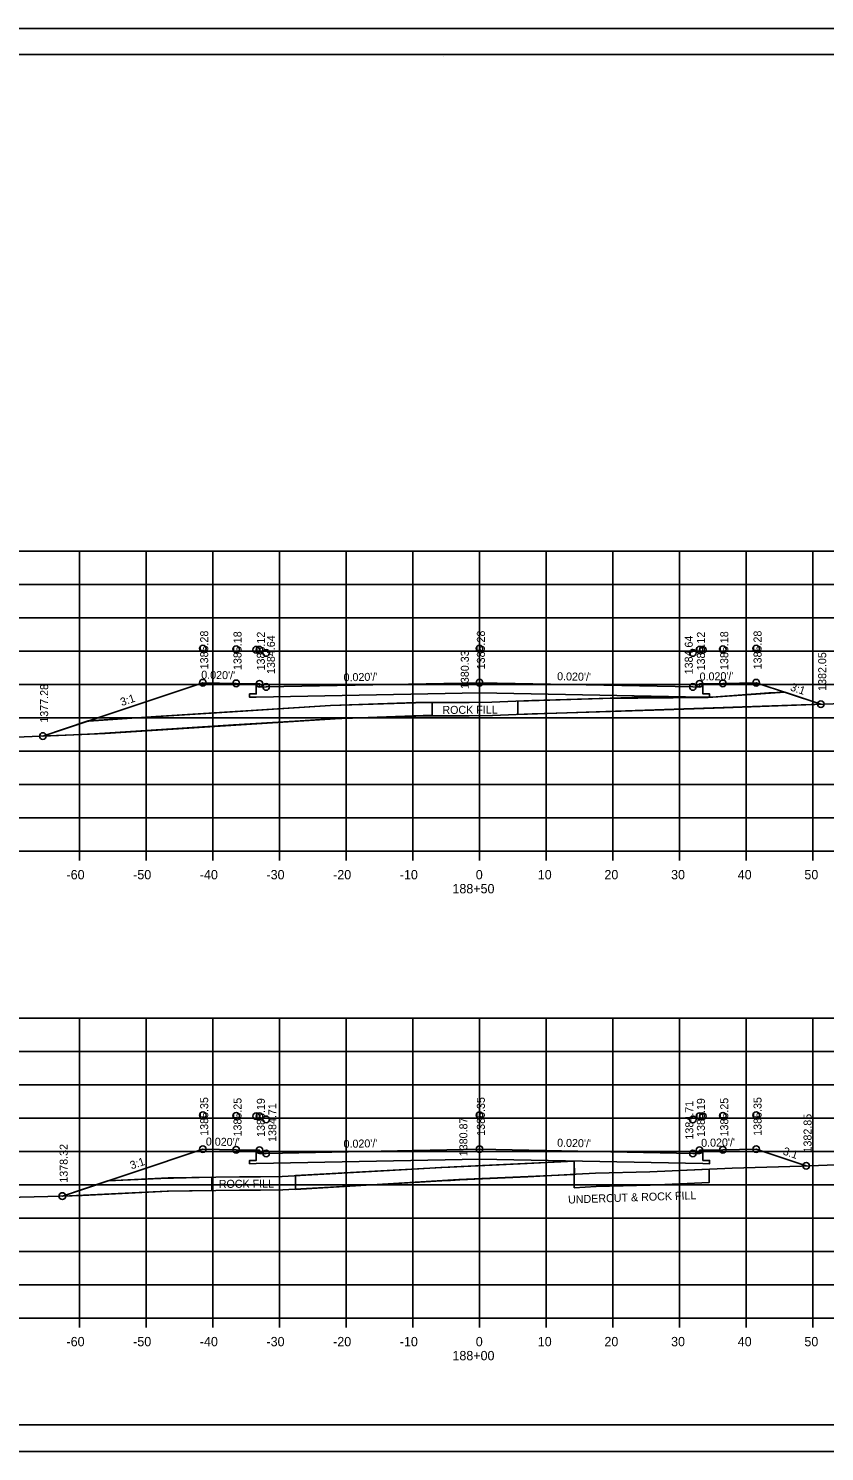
# Model space of a CAD drawing. Extents: x 1374311 to 1383814, y 384102 to 406278.
# Drawn here: x 1382572.4 to 1382691.8, y 399451.6 to 399665 of the extents above; entities that cross this region are included whole.
import ezdxf

# ---------------------------------------------------------------- set-up
doc = ezdxf.new("R2010")
doc.units = 0
for name, color, linetype in [('R_Axis', 7, 'Continuous'), ('R_Axis Annot', 7, 'Continuous'), ('R_Border', 7, 'Continuous'), ('R_Exist Surface', 7, 'Continuous'), ('R_Fin Surface', 7, 'Continuous'), ('R_Grid', 7, 'Continuous'), ('R_No Plot', 7, 'Continuous'), ('R_Xsect Elev', 7, 'Continuous'), ('R_Xsect Slope', 7, 'Continuous')]:
    doc.layers.add(name, color=color, linetype=linetype)

msp = doc.modelspace()

# ---------------------------------------------------------------- linework, layer by layer
at = {"layer": 'R_Axis'}
for p, q in [((1382500.07, 399541.6), (1382780.07, 399541.6)), ((1382580.07, 399540.2), (1382580.07, 399541.6)), ((1382590.07, 399540.2), (1382590.07, 399541.6)), ((1382600.07, 399540.2), (1382600.07, 399541.6)), ((1382610.07, 399540.2), (1382610.07, 399541.6)), ((1382620.07, 399540.2), (1382620.07, 399541.6)), ((1382630.07, 399540.2), (1382630.07, 399541.6)), ((1382640.07, 399540.2), (1382640.07, 399541.6)), ((1382650.07, 399540.2), (1382650.07, 399541.6)), ((1382660.07, 399540.2), (1382660.07, 399541.6)), ((1382670.07, 399540.2), (1382670.07, 399541.6)), ((1382680.07, 399540.2), (1382680.07, 399541.6)), ((1382690.07, 399540.2), (1382690.07, 399541.6)), ((1382500.07, 399471.6), (1382780.07, 399471.6)), ((1382580.07, 399470.2), (1382580.07, 399471.6)), ((1382590.07, 399470.2), (1382590.07, 399471.6)), ((1382600.07, 399470.2), (1382600.07, 399471.6)), ((1382610.07, 399470.2), (1382610.07, 399471.6)), ((1382620.07, 399470.2), (1382620.07, 399471.6)), ((1382630.07, 399470.2), (1382630.07, 399471.6)), ((1382640.07, 399470.2), (1382640.07, 399471.6)), ((1382650.07, 399470.2), (1382650.07, 399471.6)), ((1382660.07, 399470.2), (1382660.07, 399471.6)), ((1382670.07, 399470.2), (1382670.07, 399471.6)), ((1382680.07, 399470.2), (1382680.07, 399471.6)), ((1382690.07, 399470.2), (1382690.07, 399471.6))]:
    msp.add_line(p, q, dxfattribs=at)
at = {"layer": 'R_Border'}
for p, q in [((1382482.07, 399661.06), (1382798.25, 399661.06)), ((1382634.59, 399660.8), (1382634.59, 399660.8)), ((1382634.59, 399660.8), (1382634.59, 399660.8)), ((1382798.25, 399455.6), (1382482.07, 399455.6))]:
    msp.add_line(p, q, dxfattribs=at)
at = {"layer": 'R_Exist Surface'}
for points in [[(1382500.07, 399556.39), (1382500.27, 399556.4), (1382505.92, 399556.55), (1382511.24, 399556.7), (1382530.03, 399557.19), (1382530.52, 399557.2), (1382532.06, 399557.24), (1382549.14, 399557.75), (1382556.13, 399558.1), (1382575.35, 399558.91), (1382579.15, 399559.06), (1382582.28, 399559.2), (1382603.14, 399560.54), (1382612.37, 399561.09), (1382617.81, 399561.44), (1382632.11, 399561.92), (1382638.52, 399561.89), (1382642.01, 399561.98), (1382647.97, 399562.21), (1382651.56, 399562.32), (1382666.22, 399562.74), (1382676.76, 399563.12), (1382683.54, 399563.37), (1382701.32, 399564.02)], [(1382562.87, 399489.53), (1382575.29, 399489.86), (1382580.46, 399490.01), (1382593.42, 399490.64), (1382604.08, 399490.78), (1382607.23, 399490.82), (1382610.54, 399490.87), (1382630.21, 399491.96), (1382634.4, 399492.18), (1382635.71, 399492.27), (1382637.09, 399492.34), (1382647.32, 399492.8), (1382654.55, 399493.18), (1382657.48, 399493.33), (1382665.61, 399493.54), (1382677.99, 399494.08), (1382688.38, 399494.42), (1382696.09, 399494.72)]]:
    msp.add_lwpolyline(points, dxfattribs=at)
at = {"layer": 'R_Fin Surface'}
for p, q in [((1382654.29, 399495.17), (1382654.29, 399491.16)), ((1382654.55, 399493.18), (1382654.29, 399493.16)), ((1382654.29, 399493.16), (1382654.29, 399491.16)), ((1382657.48, 399493.33), (1382654.55, 399493.18))]:
    msp.add_line(p, q, dxfattribs=at)
for points in [[(1382574.55, 399558.88), (1382574.55, 399558.88), (1382598.56, 399566.88), (1382598.56, 399566.88), (1382603.56, 399566.78), (1382606.56, 399566.72), (1382606.56, 399566.72), (1382607.06, 399566.72), (1382607.06, 399566.72), (1382607.07, 399566.22), (1382608.07, 399566.24), (1382608.07, 399566.24), (1382640.07, 399566.88), (1382640.07, 399566.88), (1382672.07, 399566.24), (1382672.07, 399566.24), (1382673.07, 399566.22), (1382673.07, 399566.22), (1382673.08, 399566.72), (1382673.58, 399566.72), (1382673.58, 399566.72), (1382676.58, 399566.78), (1382676.58, 399566.78), (1382676.58, 399566.78), (1382681.58, 399566.88), (1382691.28, 399563.65), (1382691.28, 399563.65)], [(1382673.58, 399566.72), (1382673.59, 399565.2), (1382674.59, 399565.19), (1382674.58, 399564.69), (1382673.58, 399564.71), (1382640.07, 399565.38), (1382606.56, 399564.71), (1382605.56, 399564.69), (1382605.57, 399565.19), (1382606.57, 399565.2), (1382606.56, 399566.72)], [(1382581.36, 399561.15), (1382603.02, 399562.53), (1382612.25, 399563.09), (1382617.71, 399563.44), (1382632.08, 399563.92), (1382638.5, 399563.89), (1382641.94, 399563.98), (1382647.9, 399564.21), (1382651.5, 399564.32), (1382666.15, 399564.74), (1382674.93, 399564.69), (1382683.46, 399565.37), (1382685.86, 399565.46)], [(1382577.48, 399489.92), (1382577.48, 399489.92), (1382598.56, 399496.95), (1382598.56, 399496.95), (1382603.56, 399496.85), (1382606.56, 399496.79), (1382606.56, 399496.79), (1382607.06, 399496.79), (1382607.06, 399496.79), (1382607.07, 399496.29), (1382608.07, 399496.31), (1382608.07, 399496.31), (1382608.07, 399496.31), (1382640.07, 399496.95), (1382640.07, 399496.95), (1382672.07, 399496.31), (1382673.07, 399496.29), (1382673.07, 399496.29), (1382673.08, 399496.79), (1382673.58, 399496.79), (1382673.58, 399496.79), (1382676.58, 399496.85), (1382676.58, 399496.85), (1382676.58, 399496.85), (1382681.58, 399496.95), (1382689.08, 399494.45), (1382689.08, 399494.45)], [(1382673.58, 399496.79), (1382673.59, 399495.27), (1382674.59, 399495.26), (1382674.58, 399494.76), (1382673.58, 399494.78), (1382640.07, 399495.45), (1382606.56, 399494.78), (1382605.56, 399494.76), (1382605.57, 399495.26), (1382606.57, 399495.27), (1382606.56, 399496.79)], [(1382584.29, 399492.19), (1382593.36, 399492.64), (1382604.06, 399492.78), (1382607.2, 399492.81), (1382610.46, 399492.87), (1382630.1, 399493.96), (1382634.28, 399494.18), (1382635.6, 399494.27), (1382647.23, 399494.8), (1382654.29, 399495.17)], [(1382654.29, 399491.16), (1382657.56, 399491.34), (1382665.68, 399491.54), (1382674.52, 399491.93), (1382674.52, 399493.93)], [(1382654.29, 399491.16), (1382657.56, 399491.34), (1382665.68, 399491.54), (1382674.52, 399491.93), (1382674.52, 399493.93)], [(1382674.52, 399493.93), (1382665.61, 399493.54), (1382657.48, 399493.33)]]:
    msp.add_lwpolyline(points, dxfattribs=at)
for points in [[(1382645.83, 399564.11), (1382645.83, 399562.11), (1382691.28, 399563.65), (1382685.86, 399565.46), (1382674.35, 399564.66), (1382658.57, 399564.51)], [(1382581.36, 399561.15), (1382574.55, 399558.88), (1382583.89, 399559.25), (1382619.21, 399561.53), (1382632.95, 399562), (1382632.95, 399563.91), (1382630.52, 399563.89), (1382617.7, 399563.45), (1382591.49, 399561.8), (1382581.46, 399561.11)], [(1382654.33, 399493.15), (1382654.29, 399495.17), (1382636.24, 399494.32), (1382612.47, 399493.02), (1382612.47, 399490.91), (1382636.96, 399492.39)], [(1382584.29, 399492.19), (1382577.48, 399489.92), (1382593.23, 399490.63), (1382599.92, 399490.77), (1382599.92, 399492.74), (1382592.24, 399492.56)]]:
    msp.add_lwpolyline(points, close=True, dxfattribs=at)
at = {"layer": 'R_Grid'}
for p, q in [((1382500.07, 399586.6), (1382780.07, 399586.6)), ((1382580.07, 399541.6), (1382580.07, 399586.6)), ((1382590.07, 399541.6), (1382590.07, 399586.6)), ((1382600.07, 399541.6), (1382600.07, 399586.6)), ((1382610.07, 399541.6), (1382610.07, 399586.6)), ((1382620.07, 399541.6), (1382620.07, 399586.6)), ((1382630.07, 399541.6), (1382630.07, 399586.6)), ((1382640.07, 399541.6), (1382640.07, 399586.6)), ((1382650.07, 399541.6), (1382650.07, 399586.6)), ((1382660.07, 399541.6), (1382660.07, 399586.6)), ((1382670.07, 399541.6), (1382670.07, 399586.6)), ((1382680.07, 399541.6), (1382680.07, 399586.6)), ((1382690.07, 399541.6), (1382690.07, 399586.6)), ((1382500.07, 399581.6), (1382780.07, 399581.6)), ((1382500.07, 399576.6), (1382780.07, 399576.6)), ((1382500.07, 399571.6), (1382780.07, 399571.6)), ((1382500.07, 399566.6), (1382780.07, 399566.6)), ((1382500.07, 399561.6), (1382780.07, 399561.6)), ((1382500.07, 399556.6), (1382780.07, 399556.6)), ((1382500.07, 399551.6), (1382780.07, 399551.6)), ((1382500.07, 399546.6), (1382780.07, 399546.6)), ((1382500.07, 399541.6), (1382780.07, 399541.6)), ((1382500.07, 399516.6), (1382780.07, 399516.6)), ((1382580.07, 399471.6), (1382580.07, 399516.6)), ((1382590.07, 399471.6), (1382590.07, 399516.6)), ((1382600.07, 399471.6), (1382600.07, 399516.6)), ((1382610.07, 399471.6), (1382610.07, 399516.6)), ((1382620.07, 399471.6), (1382620.07, 399516.6)), ((1382630.07, 399471.6), (1382630.07, 399516.6)), ((1382640.07, 399471.6), (1382640.07, 399516.6)), ((1382650.07, 399471.6), (1382650.07, 399516.6)), ((1382660.07, 399471.6), (1382660.07, 399516.6)), ((1382670.07, 399471.6), (1382670.07, 399516.6)), ((1382680.07, 399471.6), (1382680.07, 399516.6)), ((1382690.07, 399471.6), (1382690.07, 399516.6)), ((1382500.07, 399511.6), (1382780.07, 399511.6)), ((1382500.07, 399506.6), (1382780.07, 399506.6)), ((1382500.07, 399501.6), (1382780.07, 399501.6)), ((1382500.07, 399496.6), (1382780.07, 399496.6)), ((1382500.07, 399491.6), (1382780.07, 399491.6)), ((1382500.07, 399486.6), (1382780.07, 399486.6)), ((1382500.07, 399481.6), (1382780.07, 399481.6)), ((1382500.07, 399476.6), (1382780.07, 399476.6)), ((1382500.07, 399471.6), (1382780.07, 399471.6))]:
    msp.add_line(p, q, dxfattribs=at)
at = {"layer": 'R_No Plot'}
for p, q in [((1382469.67, 399664.96), (1382803, 399664.96)), ((1382469.67, 399451.62), (1382803, 399451.62))]:
    msp.add_line(p, q, dxfattribs=at)
for points in [[(1382469.66, 399664.96), (1382803, 399664.96), (1382803, 399451.62), (1382469.66, 399451.62)], [(1382715.99, 399661.06), (1382715.99, 399651.18), (1382751.72, 399651.18), (1382751.72, 399648.26), (1382774.92, 399648.26), (1382774.92, 399623.93), (1382798.25, 399623.93), (1382798.25, 399455.6), (1382482.07, 399455.6), (1382482.07, 399661.06)], [(1382574.55, 399558.88), (1382575.35, 399558.91), (1382579.15, 399559.06), (1382582.28, 399559.2), (1382603.14, 399560.54), (1382612.37, 399561.09), (1382617.81, 399561.44), (1382632.11, 399561.92), (1382638.52, 399561.89), (1382642.01, 399561.98), (1382647.97, 399562.21), (1382651.56, 399562.32), (1382666.22, 399562.74), (1382676.76, 399563.12), (1382683.54, 399563.37), (1382691.28, 399563.65), (1382681.58, 399566.88), (1382676.58, 399566.78), (1382673.58, 399566.72), (1382673.59, 399565.2), (1382674.59, 399565.19), (1382674.58, 399564.69), (1382673.58, 399564.71), (1382640.07, 399565.38), (1382606.56, 399564.71), (1382605.56, 399564.69), (1382605.57, 399565.19), (1382606.57, 399565.2), (1382606.56, 399566.72), (1382603.56, 399566.78), (1382598.56, 399566.88), (1382574.55, 399558.88)], [(1382577.48, 399489.92), (1382580.46, 399490.01), (1382593.42, 399490.64), (1382604.08, 399490.78), (1382607.23, 399490.82), (1382610.54, 399490.87), (1382630.21, 399491.96), (1382634.4, 399492.18), (1382635.71, 399492.27), (1382637.09, 399492.34), (1382647.32, 399492.8), (1382654.55, 399493.18), (1382657.48, 399493.33), (1382665.61, 399493.54), (1382677.99, 399494.08), (1382688.38, 399494.42), (1382689.08, 399494.45), (1382681.58, 399496.95), (1382676.58, 399496.85), (1382673.58, 399496.79), (1382673.59, 399495.27), (1382674.59, 399495.26), (1382674.58, 399494.76), (1382673.58, 399494.78), (1382640.07, 399495.45), (1382606.56, 399494.78), (1382605.56, 399494.76), (1382605.57, 399495.26), (1382606.57, 399495.27), (1382606.56, 399496.79), (1382603.56, 399496.85), (1382598.56, 399496.95), (1382577.48, 399489.92)]]:
    msp.add_lwpolyline(points, close=True, dxfattribs=at)
for centre in [(1382598.56, 399571.98), (1382598.56, 399571.98), (1382603.56, 399571.88), (1382603.56, 399571.88), (1382606.56, 399571.82), (1382606.56, 399571.82), (1382607.06, 399571.82), (1382607.06, 399571.82), (1382608.07, 399571.34), (1382608.07, 399571.34), (1382640.07, 399571.98), (1382640.07, 399571.98), (1382672.07, 399571.34), (1382672.07, 399571.34), (1382673.08, 399571.82), (1382673.08, 399571.82), (1382673.58, 399571.82), (1382673.58, 399571.82), (1382676.58, 399571.88), (1382676.58, 399571.88), (1382681.58, 399571.98), (1382681.58, 399571.98), (1382598.56, 399566.88), (1382603.56, 399566.78), (1382607.06, 399566.72), (1382608.07, 399566.24), (1382640.07, 399566.88), (1382672.07, 399566.24), (1382673.08, 399566.72), (1382676.58, 399566.78), (1382681.58, 399566.88), (1382691.28, 399563.65), (1382574.55, 399558.88), (1382574.55, 399558.88), (1382598.56, 399502.05), (1382598.56, 399502.05), (1382603.56, 399501.95), (1382603.56, 399501.95), (1382640.07, 399502.05), (1382640.07, 399502.05), (1382676.58, 399501.95), (1382676.58, 399501.95), (1382681.58, 399502.05), (1382681.58, 399502.05), (1382606.56, 399501.89), (1382606.56, 399501.89), (1382607.06, 399501.89), (1382607.06, 399501.89), (1382608.07, 399501.41), (1382608.07, 399501.41), (1382672.07, 399501.41), (1382672.07, 399501.41), (1382673.08, 399501.89), (1382673.08, 399501.89), (1382673.58, 399501.89), (1382673.58, 399501.89), (1382598.56, 399496.95), (1382603.56, 399496.85), (1382607.06, 399496.79), (1382608.07, 399496.31), (1382640.07, 399496.95), (1382672.07, 399496.31), (1382673.08, 399496.79), (1382676.58, 399496.85), (1382681.58, 399496.95), (1382689.08, 399494.45), (1382577.48, 399489.92), (1382577.48, 399489.92)]:
    msp.add_circle(centre, 0.5, dxfattribs=at)

# ---------------------------------------------------------------- texts
at = {"layer": 'R_Axis Annot'}
for s, p in [('-60', (1382578.11, 399537.4)), ('-50', (1382588.11, 399537.4)), ('-40', (1382598.11, 399537.4)), ('-30', (1382608.11, 399537.4)), ('-20', (1382618.11, 399537.4)), ('-10', (1382628.11, 399537.4)), ('0', (1382639.51, 399537.4)), ('10', (1382648.81, 399537.4)), ('20', (1382658.81, 399537.4)), ('30', (1382668.81, 399537.4)), ('40', (1382678.81, 399537.4)), ('50', (1382688.81, 399537.4)), ('188+50', (1382636.01, 399535.3)), ('-60', (1382578.11, 399467.4)), ('-50', (1382588.11, 399467.4)), ('-40', (1382598.11, 399467.4)), ('-30', (1382608.11, 399467.4)), ('-20', (1382618.11, 399467.4)), ('-10', (1382628.11, 399467.4)), ('0', (1382639.51, 399467.4)), ('10', (1382648.81, 399467.4)), ('20', (1382658.81, 399467.4)), ('30', (1382668.81, 399467.4)), ('40', (1382678.81, 399467.4)), ('50', (1382688.81, 399467.4)), ('188+00', (1382636.01, 399465.3))]:
    msp.add_text(s, height=1.4, dxfattribs=at).set_placement(p)
at = {"layer": 'R_Fin Surface'}
for s, rotation, p in [('ROCK FILL', 0.3163, (1382634.5, 399562.19)), ('ROCK FILL', 0.3163, (1382600.95, 399491.14)), ('UNDERCUT & ROCK FILL', 1.9671, (1382653.37, 399488.79))]:
    msp.add_text(s, height=1.2, rotation=rotation, dxfattribs=at).set_placement(p)
at = {"layer": 'R_Xsect Elev'}
for s, p in [('1385.28', (1382599.36, 399568.88)), ('1385.18', (1382604.36, 399568.78)), ('1385.12', (1382607.86, 399568.72)), ('1384.64', (1382609.38, 399568.18)), ('1385.28', (1382640.87, 399568.88)), ('1384.64', (1382672.06, 399568.13)), ('1385.12', (1382673.88, 399568.72)), ('1385.18', (1382677.38, 399568.78)), ('1385.28', (1382682.38, 399568.88)), ('1380.33', (1382638.46, 399565.92)), ('1382.05', (1382692.08, 399565.65)), ('1377.28', (1382575.35, 399560.88)), ('1385.35', (1382599.36, 399498.95)), ('1385.25', (1382604.36, 399498.85)), ('1385.35', (1382640.87, 399498.95)), ('1385.25', (1382677.38, 399498.85)), ('1385.35', (1382682.38, 399498.95)), ('1385.19', (1382607.86, 399498.79)), ('1384.71', (1382609.58, 399498.04)), ('1384.71', (1382672.14, 399498.39)), ('1385.19', (1382673.88, 399498.79)), ('1380.87', (1382638.25, 399495.89)), ('1382.85', (1382689.88, 399496.45)), ('1378.32', (1382578.28, 399491.92))]:
    msp.add_text(s, height=1.2, rotation=90, dxfattribs=at).set_placement(p)
at = {"layer": 'R_Xsect Slope'}
for s, rotation, p in [("0.020'/'", 358.8542, (1382598.31, 399567.48)), ("0.020'/'", 1.1458, (1382673.1, 399567.19)), ("0.020'/'", 1.1458, (1382619.68, 399567.08)), ("0.020'/'", 358.8542, (1382651.7, 399567.25)), ('3:1', 341.5651, (1382686.59, 399565.74)), ('3:1', 18.4349, (1382586.4, 399563.36)), ("0.020'/'", 358.8542, (1382599, 399497.5)), ("0.020'/'", 1.1458, (1382619.68, 399497.14)), ("0.020'/'", 358.8542, (1382651.7, 399497.32)), ("0.020'/'", 1.1458, (1382673.33, 399497.29)), ('3:1', 341.5651, (1382685.49, 399496.17)), ('3:1', 18.4349, (1382587.86, 399493.91))]:
    msp.add_text(s, height=1.2, rotation=rotation, dxfattribs=at).set_placement(p)

doc.saveas('drawing.dxf')
